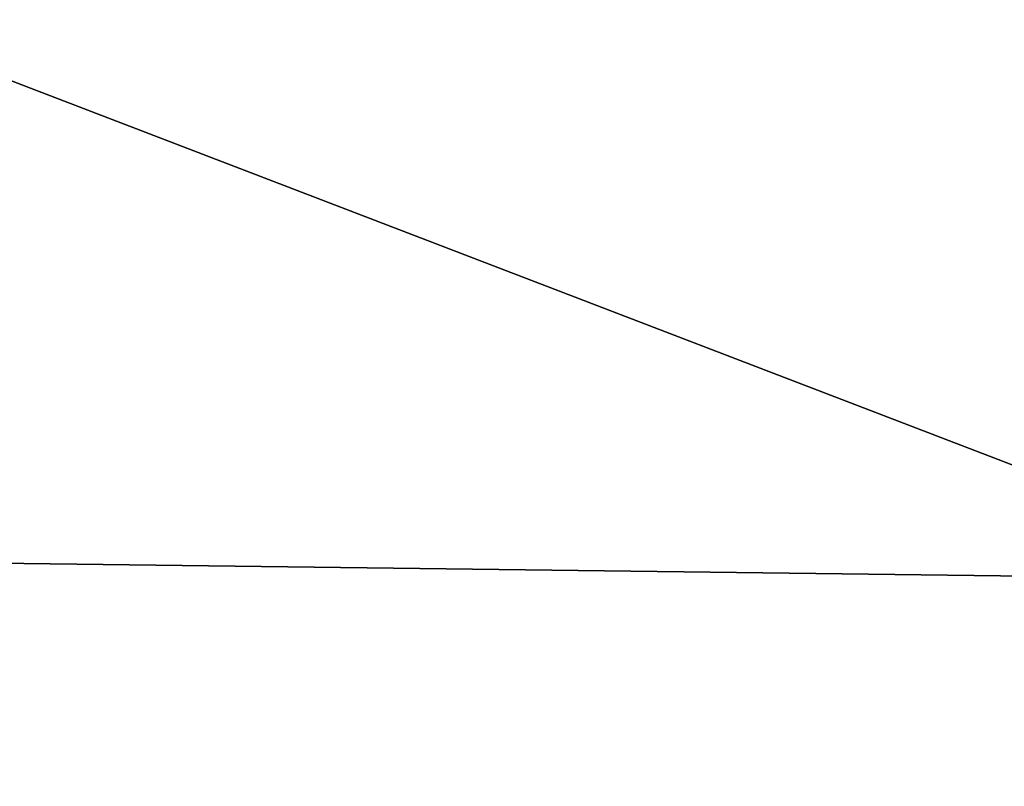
# Model space of a CAD drawing. Extents: x -200 to 200, y -832 to 754.
# Tile 649 of 1056: x -103.571 to -103.202, y 675.706 to 675.994. Entities that reach past the tile are written whole.
import ezdxf

# ---------------------------------------------------------------- set-up
doc = ezdxf.new("R2010")
doc.units = 0
doc.header["$LTSCALE"] = 74.25
for name, color, linetype in [('1713', 7, 'CONTINUOUS'), ('740', 7, 'CONTINUOUS'), ('829', 7, 'CONTINUOUS'), ('830', 7, 'CONTINUOUS')]:
    doc.layers.add(name, color=color, linetype=linetype)

msp = doc.modelspace()

# ---------------------------------------------------------------- linework, layer by layer
at = {"layer": '1713', "color": 7, "linetype": 'CONTINUOUS'}
msp.add_3dface([(-100, 676.85832, 68.65), (-106.34284, 674.3908, 68.65), (-100, 675.63358, 68.62499), (-100, 676.85832, 68.65)], dxfattribs=at)
at = {"layer": '740', "color": 7, "linetype": 'CONTINUOUS'}
for points in [[(160, 676.5, 9.52628), (-160, 676.5, 9.52628), (-160, 672.47372, 5.5), (160, 676.5, 9.52628)], [(160, 676.5, -9.52628), (160, 672.47372, -5.5), (-160, 676.5, -9.52628), (160, 676.5, -9.52628)], [(160, 672.47372, 5.5), (160, 676.5, 9.52628), (-160, 672.47372, 5.5), (160, 672.47372, 5.5)], [(160, 672.47372, -5.5), (-160, 672.47372, -5.5), (-160, 676.5, -9.52628), (160, 672.47372, -5.5)]]:
    msp.add_3dface(points, dxfattribs=at)
at = {"layer": '829', "color": 7, "linetype": 'CONTINUOUS'}
msp.add_3dface([(-100, 676.85832, 68.65), (-106.51238, 676.08224, 68.65), (-106.34284, 674.3908, 68.65), (-100, 676.85832, 68.65)], dxfattribs=at)
at = {"layer": '830', "color": 7, "linetype": 'CONTINUOUS'}
for points in [[(-104.48799, 676.32146, 15.65), (-100, 677.5, 15.65), (-92.44463, 673.96071, 15.65), (-104.48799, 676.32146, 15.65)], [(-107.80117, 673.70147, 15.65), (-104.48799, 676.32146, 15.65), (-100, 674.6, 15.65), (-107.80117, 673.70147, 15.65)], [(-104.48799, 676.32146, 15.65), (-92.44463, 673.96071, 15.65), (-100, 674.6, 15.65), (-104.48799, 676.32146, 15.65)]]:
    msp.add_3dface(points, dxfattribs=at)

doc.saveas('drawing.dxf')
